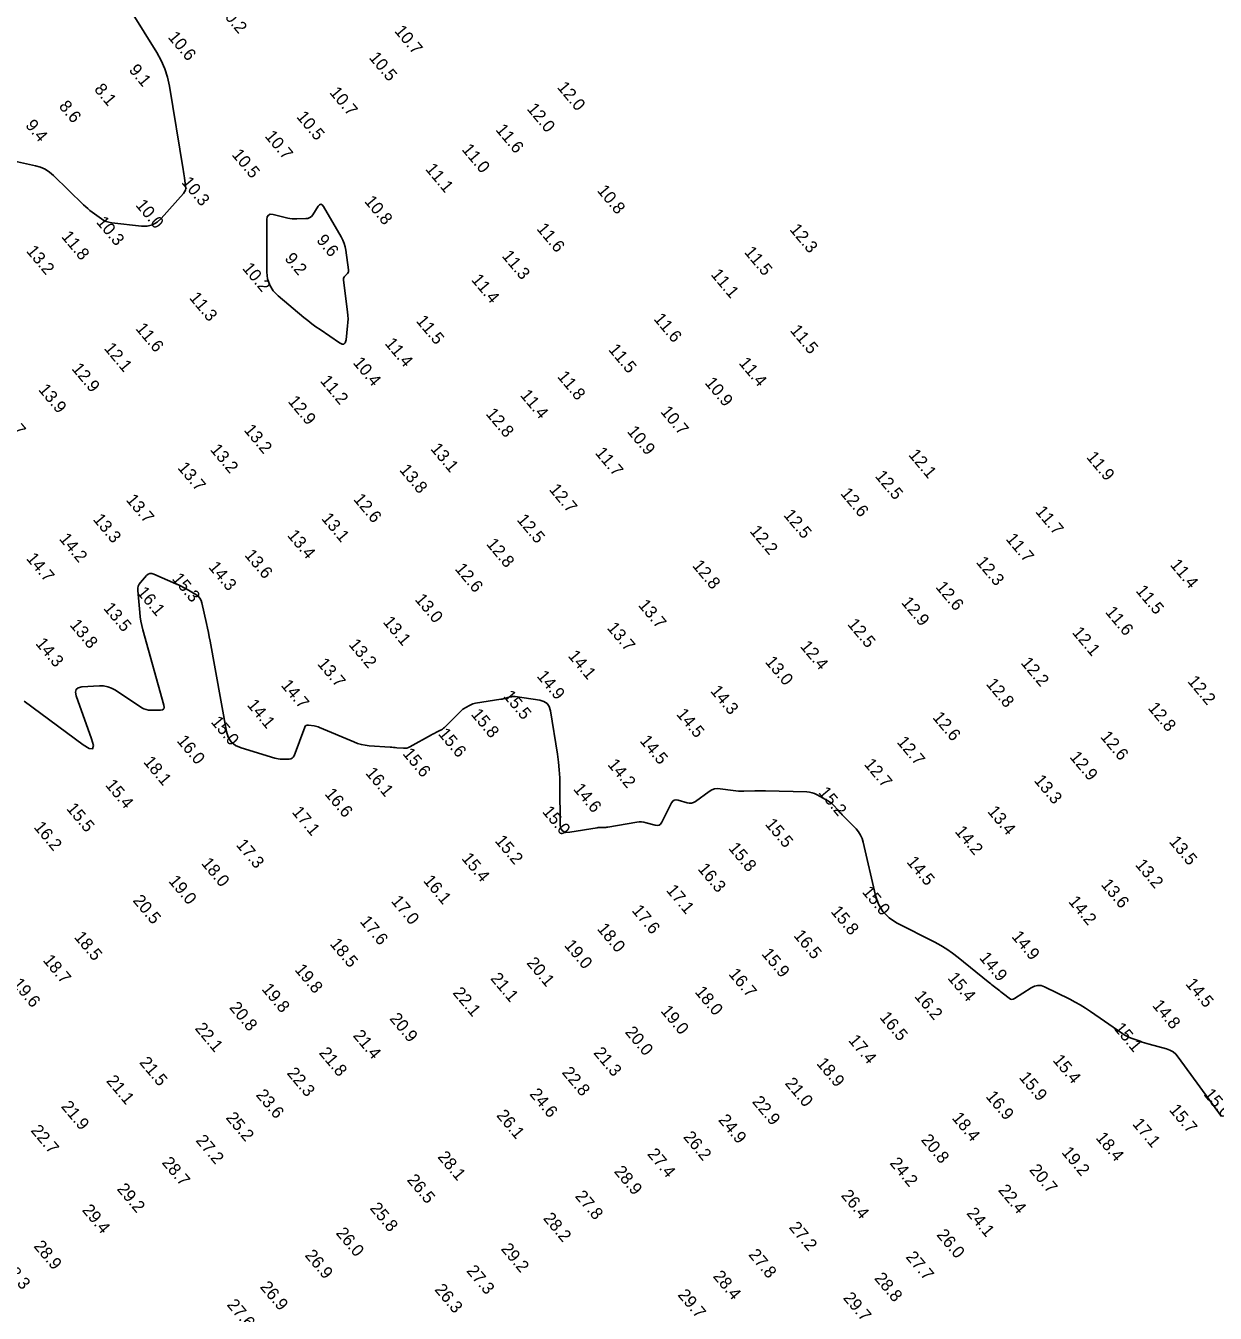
# Model space of a CAD drawing. Extents: x 988130 to 1132882, y 654656 to 841453.
# Drawn here: x 1102419 to 1102904, y 686894 to 687420 of the extents above; entities that cross this region are included whole.
import ezdxf

# ---------------------------------------------------------------- set-up
doc = ezdxf.new("R2010")
doc.units = 0
for name, color, linetype in [('V-TOPO-MAJR', 7, 'Continuous'), ('V-TOPO-MINR', 7, 'Continuous'), ('V-TOPO-SOUN', 7, 'Continuous')]:
    doc.layers.add(name, color=color, linetype=linetype)

msp = doc.modelspace()

# ---------------------------------------------------------------- linework, layer by layer
at = {"layer": 'V-TOPO-MAJR'}
msp.add_lwpolyline([(1102418.17, 687144.32), (1102442.26, 687126.38), (1102444.7, 687124.88), (1102446.09, 687124.81), (1102446.42, 687126.15), (1102445.69, 687128.93), (1102439.38, 687146.48), (1102439.08, 687147.96), (1102439.37, 687149.05), (1102440.26, 687149.75), (1102441.74, 687150.05), (1102448.85, 687150.49), (1102450.6, 687150.47), (1102452.27, 687150.17), (1102453.86, 687149.59), (1102455.39, 687148.75), (1102466.22, 687141.6), (1102467.07, 687141.13), (1102467.95, 687140.8), (1102468.87, 687140.6), (1102469.84, 687140.55), (1102473.77, 687140.63), (1102474.6, 687140.77), (1102475.12, 687141.13), (1102475.32, 687141.73), (1102475.21, 687142.57), (1102466.62, 687173.39), (1102466.17, 687175.14), (1102465.81, 687176.91), (1102465.53, 687178.69), (1102465.33, 687180.48), (1102464.56, 687189.44), (1102464.57, 687190.34), (1102464.76, 687191.19), (1102465.12, 687191.98), (1102465.65, 687192.71), (1102468.15, 687195.52), (1102468.8, 687196.09), (1102469.51, 687196.38), (1102470.28, 687196.41), (1102471.11, 687196.17), (1102480.13, 687192.18), (1102481.18, 687191.7), (1102482.21, 687191.19), (1102483.23, 687190.65), (1102484.24, 687190.09), (1102488.23, 687187.78), (1102489.14, 687187.13), (1102489.86, 687186.35), (1102490.39, 687185.42), (1102490.73, 687184.37), (1102492.62, 687175.9), (1102493.01, 687174.11), (1102493.38, 687172.32), (1102493.73, 687170.52), (1102494.07, 687168.72), (1102500.71, 687131.93), (1102501.44, 687129.56), (1102502.68, 687127.64), (1102504.44, 687126.19), (1102506.71, 687125.18), (1102520.47, 687120.98), (1102521.18, 687120.79), (1102521.9, 687120.66), (1102522.62, 687120.58), (1102523.36, 687120.56), (1102526.31, 687120.58), (1102526.99, 687120.67), (1102527.55, 687120.93), (1102527.99, 687121.37), (1102528.31, 687121.98), (1102532.66, 687133.6), (1102532.91, 687134.06), (1102533.25, 687134.37), (1102533.68, 687134.52), (1102534.21, 687134.51), (1102536.5, 687134.17), (1102537.06, 687134.07), (1102537.62, 687133.93), (1102538.17, 687133.76), (1102538.7, 687133.55), (1102552.69, 687127.59), (1102554.23, 687127.01), (1102555.79, 687126.56), (1102557.39, 687126.25), (1102559.02, 687126.06), (1102567.53, 687125.46), (1102568.21, 687125.41), (1102568.9, 687125.36), (1102569.59, 687125.3), (1102570.27, 687125.25), (1102573.01, 687125.02), (1102573.69, 687125.02), (1102574.34, 687125.11), (1102574.98, 687125.3), (1102575.59, 687125.58), (1102584.37, 687130.47), (1102584.83, 687130.72), (1102585.29, 687130.97), (1102585.75, 687131.21), (1102586.21, 687131.44), (1102588.07, 687132.36), (1102588.53, 687132.61), (1102588.96, 687132.89), (1102589.36, 687133.21), (1102589.74, 687133.56), (1102596.35, 687140.16), (1102596.77, 687140.56), (1102597.22, 687140.92), (1102597.7, 687141.25), (1102598.2, 687141.55), (1102600.25, 687142.67), (1102600.77, 687142.93), (1102601.3, 687143.13), (1102601.86, 687143.3), (1102602.43, 687143.41), (1102612.76, 687145.04), (1102613.25, 687145.12), (1102613.73, 687145.22), (1102614.21, 687145.33), (1102614.69, 687145.45), (1102616.6, 687145.98), (1102617.08, 687146.09), (1102617.56, 687146.15), (1102618.04, 687146.15), (1102618.53, 687146.11), (1102628.68, 687144.61), (1102630.33, 687144.14), (1102631.6, 687143.28), (1102632.49, 687142.02), (1102632.98, 687140.37), (1102635.82, 687122.64), (1102636.27, 687119.41), (1102636.6, 687116.17), (1102636.8, 687112.92), (1102636.87, 687109.67), (1102636.89, 687094.1), (1102637.14, 687092.38), (1102637.89, 687091.25), (1102639.13, 687090.7), (1102640.87, 687090.73), (1102652.06, 687092.58), (1102652.41, 687092.63), (1102652.77, 687092.67), (1102653.13, 687092.69), (1102653.49, 687092.7), (1102654.93, 687092.7), (1102655.29, 687092.71), (1102655.64, 687092.73), (1102656, 687092.77), (1102656.36, 687092.82), (1102668.27, 687094.84), (1102669.22, 687094.95), (1102670.16, 687094.96), (1102671.1, 687094.86), (1102672.03, 687094.65), (1102675.74, 687093.62), (1102676.61, 687093.5), (1102677.35, 687093.66), (1102677.97, 687094.1), (1102678.46, 687094.82), (1102682.43, 687102.75), (1102682.92, 687103.47), (1102683.53, 687103.9), (1102684.27, 687104.04), (1102685.12, 687103.89), (1102688.79, 687102.73), (1102689.69, 687102.55), (1102690.55, 687102.58), (1102691.38, 687102.82), (1102692.17, 687103.28), (1102697.78, 687107.38), (1102698.82, 687108.01), (1102699.92, 687108.4), (1102701.07, 687108.57), (1102702.29, 687108.51), (1102707.56, 687107.76), (1102708.66, 687107.63), (1102709.75, 687107.54), (1102710.85, 687107.5), (1102711.95, 687107.5), (1102716.35, 687107.59), (1102717.45, 687107.61), (1102718.56, 687107.62), (1102719.66, 687107.61), (1102720.76, 687107.59), (1102737.62, 687107.18), (1102738.72, 687107.09), (1102739.78, 687106.87), (1102740.81, 687106.52), (1102741.81, 687106.04), (1102746.53, 687103.41), (1102747.09, 687103.07), (1102747.61, 687102.68), (1102748.09, 687102.26), (1102748.54, 687101.79), (1102750.28, 687099.83), (1102750.72, 687099.34), (1102751.16, 687098.85), (1102751.61, 687098.38), (1102752.06, 687097.91), (1102757.74, 687092.07), (1102758.75, 687090.89), (1102759.56, 687089.61), (1102760.2, 687088.23), (1102760.65, 687086.74), (1102765.69, 687064.87), (1102766.88, 687061.35), (1102768.71, 687058.34), (1102771.19, 687055.83), (1102774.3, 687053.81), (1102789.83, 687045.84), (1102792.34, 687044.47), (1102794.76, 687042.97), (1102797.1, 687041.36), (1102799.36, 687039.61), (1102811.65, 687029.62), (1102812.17, 687029.2), (1102812.69, 687028.79), (1102813.21, 687028.38), (1102813.73, 687027.98), (1102815.84, 687026.36), (1102816.36, 687025.96), (1102816.88, 687025.55), (1102817.41, 687025.14), (1102817.93, 687024.73), (1102820.17, 687022.95), (1102820.72, 687022.61), (1102821.28, 687022.49), (1102821.85, 687022.56), (1102822.43, 687022.84), (1102829.19, 687027.28), (1102830.53, 687027.95), (1102831.88, 687028.23), (1102833.27, 687028.12), (1102834.67, 687027.61), (1102844.98, 687022.53), (1102847.14, 687021.41), (1102849.26, 687020.22), (1102851.34, 687018.94), (1102853.37, 687017.59), (1102866.57, 687008.48), (1102867.38, 687007.96), (1102868.22, 687007.49), (1102869.09, 687007.08), (1102869.99, 687006.72), (1102873.64, 687005.4), (1102874.55, 687005.08), (1102875.48, 687004.78), (1102876.4, 687004.5), (1102877.34, 687004.24), (1102884.45, 687002.31), (1102885.88, 687001.8), (1102887.16, 687001.07), (1102888.29, 687000.14), (1102889.27, 686998.98), (1102906.85, 686974.7)], dxfattribs=at)
at = {"layer": 'V-TOPO-MINR'}
msp.add_lwpolyline([(1102462.04, 687425.71), (1102472.35, 687409.02), (1102474.12, 687405.8), (1102475.57, 687402.46), (1102476.67, 687399), (1102477.44, 687395.4), (1102483.08, 687361.27), (1102483.22, 687360.43), (1102483.35, 687359.58), (1102483.47, 687358.73), (1102483.59, 687357.88), (1102484.06, 687354.48), (1102484.09, 687353.66), (1102483.95, 687352.88), (1102483.64, 687352.16), (1102483.15, 687351.5), (1102474.14, 687341.35), (1102472.42, 687339.8), (1102470.51, 687338.76), (1102468.39, 687338.24), (1102466.08, 687338.24), (1102453.89, 687339.56), (1102452.76, 687339.76), (1102451.69, 687340.09), (1102450.67, 687340.56), (1102449.71, 687341.18), (1102445.96, 687343.91), (1102445.03, 687344.61), (1102444.14, 687345.34), (1102443.27, 687346.11), (1102442.42, 687346.9), (1102430.2, 687358.86), (1102428.56, 687360.26), (1102426.77, 687361.39), (1102424.84, 687362.26), (1102422.76, 687362.86), (1102414.17, 687364.72)], dxfattribs=at)
msp.add_lwpolyline([(1102517.83, 687342.72), (1102518.64, 687343.02), (1102519.77, 687342.92), (1102525.74, 687341.5), (1102526.65, 687341.32), (1102527.57, 687341.2), (1102528.49, 687341.13), (1102529.41, 687341.13), (1102533.13, 687341.25), (1102534.01, 687341.37), (1102534.78, 687341.68), (1102535.44, 687342.18), (1102536, 687342.86), (1102538.21, 687346.28), (1102538.75, 687346.9), (1102539.27, 687347.1), (1102539.78, 687346.88), (1102540.29, 687346.24), (1102547.57, 687333.83), (1102548.26, 687332.53), (1102548.8, 687331.17), (1102549.21, 687329.78), (1102549.48, 687328.33), (1102550.59, 687320.36), (1102550.61, 687319.95), (1102550.53, 687319.57), (1102550.38, 687319.22), (1102550.13, 687318.9), (1102548.97, 687317.66), (1102548.72, 687317.33), (1102548.56, 687316.98), (1102548.49, 687316.6), (1102548.5, 687316.2), (1102550.17, 687303.19), (1102550.31, 687301.76), (1102550.37, 687300.33), (1102550.33, 687298.9), (1102550.21, 687297.47), (1102549.54, 687291.74), (1102549.25, 687290.6), (1102548.7, 687290.01), (1102547.9, 687289.98), (1102546.84, 687290.52), (1102538.95, 687295.94), (1102537.25, 687297.14), (1102535.59, 687298.37), (1102533.95, 687299.64), (1102532.34, 687300.95), (1102521.83, 687309.7), (1102519.83, 687311.74), (1102518.4, 687314.04), (1102517.54, 687316.61), (1102517.25, 687319.44), (1102517.19, 687340.87), (1102517.34, 687342)], close=True, dxfattribs=at)

# ---------------------------------------------------------------- texts
at = {"layer": 'V-TOPO-SOUN'}
for s, p in [('10.2 ', (1102497.43, 687426.37)), ('10.7 ', (1102569.06, 687417.75)), ('10.6 ', (1102476.61, 687415.23)), ('10.5 ', (1102558.66, 687406.88)), ('9.1', (1102460.68, 687401.82)), ('8.1', (1102446.5, 687393.92)), ('10.7 ', (1102542.56, 687392.62)), ('12.0 ', (1102635.49, 687394.76)), ('8.6', (1102432.09, 687386.99)), ('12.0 ', (1102623.14, 687385.96)), ('9.4', (1102418.4, 687379.23)), ('10.5 ', (1102529.07, 687382.73)), ('10.7 ', (1102516.17, 687374.8)), ('11.6 ', (1102610.36, 687377.45)), ('11.0 ', (1102596.56, 687369.37)), ('10.5 ', (1102502.67, 687367.27)), ('11.1 ', (1102581.69, 687361.39)), ('10.3 ', (1102482.17, 687355.93)), ('10.8 ', (1102556.81, 687348.21)), ('10.8 ', (1102651.79, 687352.59)), ('10.0 ', (1102463.41, 687346.66)), ('10.3 ', (1102447.35, 687339.72)), ('11.6 ', (1102627.11, 687337)), ('11.8 ', (1102433.09, 687333.82)), ('9.6', (1102537.23, 687332.31)), ('12.3 ', (1102730.37, 687336.72)), ('13.2 ', (1102418.79, 687327.89)), ('11.5 ', (1102711.83, 687327.49)), ('9.2', (1102524.24, 687324.82)), ('11.3 ', (1102612.92, 687325.89)), ('10.2 ', (1102506.98, 687320.85)), ('11.4 ', (1102600.44, 687316.18)), ('11.1 ', (1102698.23, 687318.3)), ('11.3 ', (1102485.29, 687308.83)), ('11.6 ', (1102674.87, 687300.22)), ('11.6 ', (1102463.41, 687296.25)), ('11.5 ', (1102577.89, 687299.38)), ('11.5 ', (1102730.55, 687295.49)), ('11.4 ', (1102565.15, 687290.17)), ('12.1 ', (1102450.54, 687288.18)), ('11.5 ', (1102656.41, 687287.68)), ('12.9 ', (1102437.33, 687279.88)), ('10.4 ', (1102552.12, 687282.33)), ('11.4 ', (1102709.63, 687282.2)), ('11.2 ', (1102538.74, 687274.88)), ('11.8 ', (1102635.54, 687276.66)), ('10.9 ', (1102695.77, 687274.08)), ('13.9 ', (1102423.73, 687271.33)), ('11.4 ', (1102620.41, 687269.04)), ('12.9 ', (1102525.56, 687266.54)), ('14.7 ', (1102407.12, 687262.04)), ('12.8 ', (1102606.36, 687261.45)), ('10.7 ', (1102677.66, 687262.34)), ('13.2 ', (1102507.62, 687254.83)), ('10.9 ', (1102664.02, 687254.25)), ('13.2 ', (1102493.84, 687246.83)), ('13.1 ', (1102583.77, 687247.19)), ('11.7 ', (1102650.96, 687245.51)), ('12.1 ', (1102778.89, 687244.72)), ('11.9 ', (1102851.51, 687243.76)), ('13.7 ', (1102480.54, 687239.43)), ('13.8 ', (1102571.07, 687238.56)), ('12.5 ', (1102765.23, 687236.01)), ('12.7 ', (1102632.19, 687230.57)), ('12.6 ', (1102751.13, 687228.94)), ('13.7 ', (1102459.48, 687226.34)), ('12.6 ', (1102552.31, 687226.58)), ('11.7 ', (1102830.69, 687221.56)), ('13.3 ', (1102446.03, 687218.34)), ('13.1 ', (1102539.25, 687218.71)), ('12.5 ', (1102619.01, 687218.21)), ('12.5 ', (1102727.87, 687220.13)), ('13.4 ', (1102525.32, 687211.82)), ('12.2 ', (1102714.07, 687213.56)), ('14.2 ', (1102432.21, 687210.41)), ('12.8 ', (1102606.56, 687208.31)), ('11.7 ', (1102818.62, 687210.36)), ('14.7 ', (1102418.76, 687202.4)), ('13.6 ', (1102507.87, 687203.78)), ('12.3 ', (1102806.49, 687200.89)), ('14.3 ', (1102493.16, 687198.85)), ('12.6 ', (1102593.74, 687198.15)), ('12.8 ', (1102690.65, 687199.48)), ('11.4 ', (1102885.69, 687199.8)), ('15.3 ', (1102478.26, 687194.15)), ('12.6 ', (1102789.98, 687190.72)), ('16.1 ', (1102463.94, 687188.54)), ('13.0 ', (1102577.38, 687185.69)), ('11.5 ', (1102871.68, 687189.19)), ('13.5 ', (1102450.24, 687182.1)), ('13.7 ', (1102668.56, 687183.35)), ('12.9 ', (1102775.95, 687184.42)), ('11.6 ', (1102859.23, 687180.52)), ('13.8 ', (1102436.52, 687175.26)), ('13.1 ', (1102564.36, 687176.46)), ('13.7 ', (1102655.82, 687174.05)), ('12.5 ', (1102753.96, 687175.56)), ('12.1 ', (1102845.7, 687172.19)), ('14.3 ', (1102422.57, 687167.68)), ('13.2 ', (1102550.37, 687167.25)), ('12.4 ', (1102734.66, 687166.53)), ('13.7 ', (1102537.59, 687159.39)), ('14.1 ', (1102639.89, 687162.64)), ('13.0 ', (1102720.35, 687160.19)), ('12.2 ', (1102824.76, 687159.76)), ('14.9 ', (1102627.17, 687154.36)), ('14.7 ', (1102522.75, 687150.62)), ('14.3 ', (1102698.03, 687148.28)), ('12.8 ', (1102810.56, 687151.15)), ('12.2 ', (1102892.79, 687152.25)), ('14.1 ', (1102508.88, 687142.61)), ('15.5 ', (1102613.45, 687146.24)), ('15.8 ', (1102600.33, 687138.76)), ('14.5 ', (1102684.13, 687138.84)), ('12.6 ', (1102788.71, 687137.51)), ('12.8 ', (1102876.62, 687141.36)), ('15.0 ', (1102494.15, 687135.67)), ('16.0 ', (1102480.24, 687127.95)), ('15.6 ', (1102586.92, 687130.81)), ('14.5 ', (1102669.21, 687127.93)), ('12.7 ', (1102774.13, 687127.47)), ('12.6 ', (1102857.21, 687129.6)), ('15.6 ', (1102572.39, 687122.72)), ('18.1 ', (1102466.59, 687119.33)), ('14.2 ', (1102656.07, 687118.27)), ('12.7 ', (1102760.74, 687118.41)), ('12.9 ', (1102844.67, 687121.34)), ('16.1 ', (1102557.23, 687114.8)), ('13.3 ', (1102830.12, 687111.76)), ('15.4 ', (1102451.06, 687109.88)), ('16.6 ', (1102540.58, 687106.28)), ('14.6 ', (1102642.08, 687108.25)), ('15.2 ', (1102742.16, 687106.86)), ('15.5 ', (1102435.15, 687100.29)), ('17.1 ', (1102527.21, 687098.87)), ('15.0 ', (1102629.4, 687099.02)), ('13.4 ', (1102811.14, 687099.09)), ('16.2 ', (1102421.85, 687092.7)), ('15.5 ', (1102720.36, 687093.94)), ('14.2 ', (1102797.82, 687090.95)), ('17.3 ', (1102504.41, 687085.49)), ('15.2 ', (1102610.07, 687087.1)), ('13.5 ', (1102885.26, 687086.77)), ('15.4 ', (1102596.48, 687079.93)), ('15.8 ', (1102705.38, 687084.14)), ('18.0 ', (1102490.23, 687077.93)), ('16.3 ', (1102692.89, 687075.66)), ('14.5 ', (1102778.13, 687078.49)), ('13.2 ', (1102871.45, 687077.33)), ('19.0 ', (1102476.83, 687070.71)), ('16.1 ', (1102580.82, 687070.83)), ('13.6 ', (1102857.48, 687069.23)), ('17.1 ', (1102680, 687066.93)), ('15.0 ', (1102759.93, 687066.28)), ('20.5 ', (1102462.28, 687062.75)), ('17.0 ', (1102567.69, 687062.5)), ('17.6 ', (1102665.98, 687058.67)), ('14.2 ', (1102844.15, 687062.33)), ('17.6 ', (1102554.97, 687054.18)), ('15.8 ', (1102747.16, 687058.26)), ('18.0 ', (1102651.81, 687051.18)), ('16.5 ', (1102732, 687048.47)), ('14.9 ', (1102820.98, 687048.05)), ('18.5 ', (1102438.32, 687047.81)), ('18.5 ', (1102542.71, 687045.04)), ('19.0 ', (1102638.38, 687044.44)), ('18.7 ', (1102425.57, 687038.35)), ('20.1 ', (1102623, 687037.26)), ('15.9 ', (1102718.92, 687040.95)), ('14.9 ', (1102807.76, 687039.38)), ('19.8 ', (1102528.36, 687034.49)), ('16.7 ', (1102705.44, 687032.75)), ('19.6 ', (1102413.08, 687028.73)), ('21.1 ', (1102608.24, 687030.95)), ('15.4 ', (1102794.86, 687031.1)), ('14.5 ', (1102891.98, 687028.69)), ('19.8 ', (1102514.88, 687026.6)), ('22.1 ', (1102592.86, 687025.05)), ('18.0 ', (1102691.69, 687025.44)), ('16.2 ', (1102781.32, 687023.66)), ('20.8 ', (1102501.64, 687019.07)), ('19.0 ', (1102677.74, 687017.64)), ('14.8 ', (1102878.43, 687019.91)), ('20.9 ', (1102567.08, 687014.54)), ('16.5 ', (1102767.1, 687015.06)), ('22.1 ', (1102487.62, 687010.55)), ('21.4 ', (1102552.14, 687007.61)), ('20.0 ', (1102663.18, 687009.04)), ('15.1 ', (1102862.73, 687010.57)), ('21.8 ', (1102538.27, 687000.53)), ('21.3 ', (1102650.33, 687000.57)), ('17.4 ', (1102754.37, 687005.66)), ('21.5 ', (1102464.94, 686996.63)), ('18.9 ', (1102741.33, 686996.25)), ('15.4 ', (1102837.76, 686997.57)), ('22.3 ', (1102525.14, 686992.29)), ('22.8 ', (1102637.42, 686992.55)), ('15.9 ', (1102824.03, 686990.52)), ('21.1 ', (1102451.42, 686989.12)), ('21.0 ', (1102728.45, 686988.11)), ('23.6 ', (1102512.53, 686983.36)), ('24.6 ', (1102624.21, 686983.74)), ('22.9 ', (1102715.07, 686980.62)), ('16.9 ', (1102810.44, 686982.73)), ('15.0 ', (1102899.35, 686983.64)), ('21.9 ', (1102433.01, 686978.66)), ('25.2 ', (1102500.24, 686974.06)), ('26.1 ', (1102610.7, 686975.04)), ('15.7 ', (1102885.27, 686977.29)), ('22.7 ', (1102420.63, 686968.86)), ('24.9 ', (1102701.28, 686973.14)), ('18.4 ', (1102796.62, 686973.99)), ('17.1 ', (1102870.27, 686971.55)), ('27.2 ', (1102487.95, 686964.79)), ('26.2 ', (1102686.97, 686966.22)), ('20.8 ', (1102784.02, 686965.02)), ('18.4 ', (1102855.34, 686965.86)), ('27.4 ', (1102672.3, 686959.25)), ('19.2 ', (1102841.39, 686959.94)), ('28.7 ', (1102474.15, 686955.74)), ('28.1 ', (1102586.69, 686958.09)), ('24.2 ', (1102771.22, 686955.54)), ('26.5 ', (1102574.18, 686948.67)), ('28.9 ', (1102658.71, 686952.14)), ('20.7 ', (1102828.19, 686952.78)), ('29.2 ', (1102455.78, 686944.97)), ('22.4 ', (1102815.51, 686944.5)), ('27.8 ', (1102642.78, 686942.04)), ('26.4 ', (1102751.37, 686942.36)), ('29.4 ', (1102441.56, 686936.38)), ('25.8 ', (1102559.03, 686937.14)), ('28.2 ', (1102629.76, 686933)), ('24.1 ', (1102802.59, 686935.07)), ('26.0 ', (1102545.17, 686926.98)), ('27.2 ', (1102730.12, 686929.3)), ('28.9 ', (1102421.8, 686921.63)), ('26.0 ', (1102790.36, 686926.28)), ('26.9 ', (1102532.49, 686917.89)), ('29.2 ', (1102612.54, 686920.53)), ('27.8 ', (1102713.57, 686918.17)), ('27.7 ', (1102777.78, 686917.22)), ('28.3 ', (1102408.97, 686913.58)), ('27.3 ', (1102598.46, 686911.57)), ('28.4 ', (1102699.08, 686909.35)), ('28.8 ', (1102764.95, 686908.52)), ('26.9 ', (1102514.2, 686905)), ('26.3 ', (1102585.44, 686903.92)), ('29.7 ', (1102684.71, 686901.73)), ('29.7 ', (1102752.21, 686900.5)), ('27.6 ', (1102500.67, 686897.72))]:
    msp.add_text(s, height=5, rotation=310, dxfattribs=at).set_placement(p)

doc.saveas('drawing.dxf')
